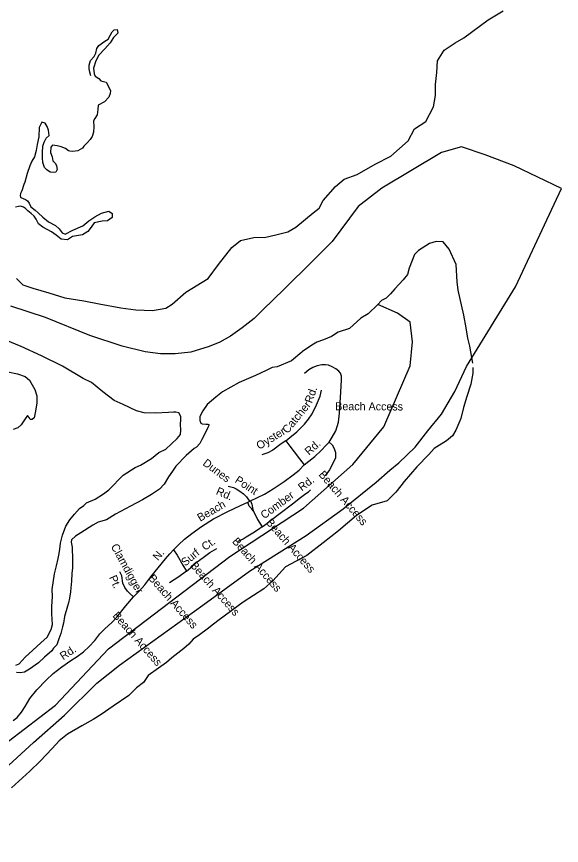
# Model space of a CAD drawing. Extents: x 2290055 to 2389491, y 66597 to 237875.
# Drawn here: x 2383000 to 2389472, y 194164 to 204004 of the extents above; entities that cross this region are included whole.
import ezdxf

# ---------------------------------------------------------------- set-up
doc = ezdxf.new("R2010")
doc.units = 0
for name, color, linetype in [('Exist Boundary Political CountyLine', 7, 'Continuous'), ('Exist Hydrographic Creek Single Shore', 7, 'Continuous'), ('Exist Hydrographic Island Shore', 7, 'Continuous'), ('Exist Hydrographic Ocean Shore', 7, 'Continuous'), ('Exist Road Non-System Type 51', 7, 'Continuous'), ('Exist Road Non-System Type 51 Label', 7, 'Continuous')]:
    doc.layers.add(name, color=color, linetype=linetype)

msp = doc.modelspace()

# ---------------------------------------------------------------- linework, layer by layer
at = {"layer": 'Exist Boundary Political CountyLine'}
for points in [[(2389471.5, 201964.4), (2388911.8, 202231), (2388565.3, 202364.3), (2388285.4, 202457.7), (2388045.6, 202391), (2387339.9, 201969), (2387055.6, 201748.3), (2386747, 201332.1), (2386675.8, 201261.2), (2386510.2, 201096.6), (2386179.1, 200769.3), (2385924.7, 200523.1), (2385822.8, 200419), (2385681.1, 200309.3), (2385540.9, 200211.7), (2385415.7, 200140.7), (2385287.7, 200087.6), (2385068.3, 200020.9), (2384884.9, 200001.6), (2384710.9, 200000.7), (2384527.8, 200025.4), (2384255.1, 200090.7), (2383871.9, 200217.5), (2383343.2, 200430.6), (2382931.6, 200566.4)], [(2381935.4, 194038.8), (2382395.1, 194578.8), (2382808.2, 195025.4), (2383201.4, 195385.3), (2383567.9, 195711.9), (2383954.3, 196091.9), (2384220.9, 196305.2), (2385213.7, 197018.4), (2385766.7, 197418.4), (2386439.7, 197845), (2386879.5, 198158.3), (2387272.6, 198478.2), (2387432.5, 198618.2), (2387539.2, 198704.9), (2387732.4, 198891.5), (2387885.6, 199084.8), (2388045.6, 199284.8), (2388205.5, 199551.4), (2388345.4, 199851.4), (2388924, 200797.3), (2389471.5, 201964.4)]]:
    msp.add_lwpolyline(points, dxfattribs=at)
at = {"layer": 'Exist Hydrographic Creek Single Shore'}
for points in [[(2382997.4, 200893), (2383075.3, 200820.9), (2383192, 200780.2), (2383381.7, 200723.5), (2383571.3, 200666.8), (2383798.3, 200630.8), (2383980.8, 200594.7), (2384237.6, 200547.6), (2384416.6, 200521.3), (2384613, 200513.7), (2384772.3, 200542.7), (2384848.2, 200588.7), (2385009.2, 200733), (2385273.7, 200895.8), (2385398.6, 201061.9), (2385556.5, 201264.1), (2385661, 201345.7), (2385816.1, 201381.4), (2385962.3, 201383.8), (2386078.9, 201413), (2386223.5, 201449.4), (2386317.2, 201503.1), (2386521.8, 201672.4), (2386592.6, 201730.4), (2386641.6, 201819.8), (2386787, 201985.6), (2386890.7, 202074.8), (2387045.5, 202128.1), (2387261.1, 202251.4), (2387446.4, 202347.8), (2387651.7, 202528.9), (2387728, 202671.3), (2387860.4, 202758.2), (2387952.9, 202931.6), (2387976.5, 203066.1), (2387977.3, 203198.8), (2387991, 203338.9), (2387998.2, 203480), (2388078.6, 203606.6), (2388209, 203692.6), (2388313.8, 203752.6), (2388601.5, 203964.2), (2388779.1, 204073.7)], [(2383882.2, 203302.1), (2383869.3, 203343.9), (2383862.5, 203384.8), (2383861.9, 203427.2), (2383878.7, 203482.2), (2383921, 203530.6), (2383940, 203568.9), (2383952.5, 203627.3), (2383977.6, 203662.2), (2384047.5, 203713.4), (2384088.5, 203737.2), (2384116, 203787.8), (2384137.1, 203823.9), (2384158.4, 203845), (2384195.9, 203849.7), (2384204.3, 203808.8), (2384153.1, 203755.7), (2384110, 203693.2), (2384047.3, 203621), (2383976.5, 203545.9), (2383940, 203479.9), (2383915.4, 203390.7), (2383921, 203324.1), (2383933.1, 203295.1), (2383978.6, 203269), (2383999.5, 203243.2), (2384062.4, 203225.6), (2384091, 203174.6), (2384114.7, 203123.1), (2384111.3, 203090.4), (2384095.1, 203047.7), (2384044, 202990.8), (2383970.6, 202953.5), (2383966.1, 202901), (2383957.5, 202839.4), (2383931.4, 202793.8), (2383914.2, 202765.3), (2383915.8, 202696.1), (2383915, 202630.7), (2383896.2, 202582.3), (2383872.2, 202546.5), (2383837.1, 202504.5), (2383797.9, 202463.9), (2383781.7, 202442), (2383726.6, 202410.6), (2383669.6, 202404.3), (2383630.8, 202404.7), (2383615.8, 202411), (2383581.6, 202436.5), (2383529.3, 202458.2), (2383483, 202469.9), (2383426.2, 202479), (2383408.3, 202452.9), (2383403.2, 202391.7), (2383421.5, 202337.6), (2383431.9, 202292.6), (2383461.2, 202260.9), (2383474.8, 202233.2), (2383481.5, 202189.2), (2383464.3, 202156.5), (2383435.8, 202153.7), (2383397.5, 202158.8), (2383361.2, 202183.9), (2383330.4, 202214.1), (2383313, 202270.1), (2383307.2, 202326.7), (2383307.7, 202392.1), (2383310.5, 202465.6), (2383328.2, 202513), (2383352.8, 202561.7), (2383388.2, 202593.8), (2383380.2, 202655.4), (2383362.2, 202700.3), (2383339.8, 202738.7), (2383298, 202752.6), (2383268.3, 202686), (2383262.5, 202576.6), (2383245.5, 202483.9), (2383232.2, 202413.8), (2383212.1, 202338.7), (2383181.3, 202288.1), (2383158.2, 202231.3), (2383125.6, 202143), (2383097.1, 202037.4), (2383087.4, 202012.4), (2383061.2, 201937.2), (2383047.2, 201904.8), (2383042.9, 201881.9), (2383045, 201861.4), (2383049.1, 201855.1), (2383105.1, 201832.1), (2383129.5, 201816.7), (2383148.5, 201788.1), (2383171.1, 201746.6), (2383221.9, 201707), (2383257.4, 201672.7), (2383310.7, 201624), (2383378, 201568.1), (2383463.5, 201523.4), (2383507.6, 201485.1)], [(2383507.6, 201485.1), (2383542.4, 201438.4), (2383575.4, 201420), (2383668.5, 201468.1), (2383787.7, 201518.3), (2383857.6, 201579.9), (2383930.6, 201628.8), (2384008.5, 201668.8), (2384096.3, 201692.4), (2384135.4, 201666.4), (2384134.4, 201620.7), (2384080.9, 201581.1), (2384017.5, 201576.1), (2383922.4, 201556.5), (2383887.5, 201503.6), (2383847.3, 201451.5), (2383782.6, 201413.9), (2383666.1, 201394.4), (2383606, 201353.6), (2383529.9, 201360.4), (2383471.3, 201409), (2383414.1, 201448.4), (2383312.6, 201502.8), (2383259.5, 201544.3), (2383233, 201598.2), (2383207.8, 201633.7), (2383174.8, 201665.5), (2383134.2, 201696.3), (2383106.1, 201727.2), (2383082.9, 201743.5), (2383046, 201751.7), (2383022.4, 201749.9), (2382986.5, 201740.2)], [(2388419.6, 199887.8), (2388383.1, 200090.1), (2388359.5, 200185.8), (2388341.7, 200310.1), (2388312.6, 200460), (2388245.1, 200756.8), (2388233.4, 200856.4), (2388219.7, 201062.5), (2388137.7, 201244.2), (2388066.3, 201328.2), (2387981.8, 201334.2), (2387904.1, 201308.7), (2387775.5, 201226.4), (2387727.8, 201178.8), (2387662.8, 201016.1), (2387642.7, 200944.2), (2387592.2, 200878.4), (2387493.6, 200772.4), (2387440.1, 200711.6), (2387388.6, 200661.5), (2387335.9, 200632.9), (2387290.2, 200586.8), (2387177, 200475.4), (2387089.8, 200423.2), (2386954.7, 200301), (2386820.4, 200258.1), (2386739.2, 200205.6), (2386645.3, 200168.5), (2386564.5, 200137.7), (2386508.5, 200102.4), (2386397.8, 200027.8)], [(2384928.8, 199298.9), (2384892.1, 199309.7), (2384865, 199308.1), (2384804.9, 199302.5), (2384649.7, 199296.5), (2384516.4, 199299.6), (2384423.5, 199324.3), (2384265, 199397), (2384159.2, 199447.7), (2384022.7, 199548.1), (2383889.6, 199660.2), (2383792.2, 199709.2), (2383544.5, 199853.8), (2383297.2, 199977.3), (2383054.8, 200085.6), (2382872.5, 200162.6)], [(2386397.8, 200027.8), (2386386.3, 200020.1), (2386264.9, 199918.5), (2386095.7, 199846.8), (2386034.4, 199836.8), (2385964.5, 199800.8), (2385837.2, 199742.7), (2385643, 199659), (2385444.1, 199550.8), (2385368.2, 199486.2), (2385264.5, 199398), (2385210.9, 199322.4), (2385176.9, 199258.2), (2385175.7, 199208.8), (2385188, 199175.6), (2385206.2, 199168.5), (2385246.2, 199166.1), (2385273.1, 199164.5), (2385286, 199155.6), (2385271.4, 199125.5), (2385228, 199034.4), (2385199.3, 198984), (2385176.1, 198936.1), (2385135.3, 198891.9), (2385109.2, 198877.4), (2385013.7, 198792.5), (2384892.1, 198668.6), (2384852.9, 198607.3), (2384806.2, 198539.8), (2384754.9, 198452.9), (2384696.1, 198393.7), (2384603.6, 198331.5), (2384496.7, 198267.9), (2384352.6, 198191.8), (2384176.3, 198096.2), (2384068.8, 198029.1), (2383970.6, 198000), (2383906.4, 197967.4), (2383763.5, 197876.5), (2383700.3, 197836), (2383653, 197794), (2383649.1, 197763.5), (2383661, 197704.5), (2383665.3, 197555.5), (2383662.6, 197458.2), (2383655.4, 197391.9), (2383653.2, 197303.4), (2383644.6, 197222.9), (2383639.8, 197176), (2383627.9, 197099), (2383616.7, 197043.7), (2383606.2, 197005.4), (2383569.3, 196883), (2383556.8, 196802.6), (2383543.5, 196757.7), (2383525.4, 196679.5), (2383502.2, 196618.4), (2383477.4, 196545.3), (2383439.7, 196504.1), (2383419.2, 196472.6), (2383332.3, 196398.6), (2383260.1, 196332.1), (2383151.8, 196258.4), (2383092.6, 196221), (2383041.9, 196213.1), (2382998.4, 196215.5)], [(2382894.7, 199788.6), (2383010.9, 199761.7), (2383102.2, 199733), (2383154.1, 199686.1), (2383218, 199577.6), (2383240.6, 199499.9), (2383238.8, 199417.4), (2383224.4, 199320.6), (2383210, 199241.1), (2383186.5, 199219.9), (2383160.2, 199221.5), (2383147.7, 199245.6), (2383128.8, 199267.9), (2383101.8, 199226.9), (2383055, 199158.5), (2383015, 199122.4), (2382960.1, 199102)], [(2382992.5, 196304.7), (2383030, 196319.3), (2383102.6, 196400.4), (2383194.3, 196481.8), (2383288.8, 196568.9), (2383362.8, 196638.2), (2383412.4, 196726.2), (2383426, 196785.8), (2383419.8, 196915.6), (2383419, 196999.4), (2383425.6, 197121.2), (2383424.3, 197203.7), (2383452, 197387.6), (2383475.2, 197484), (2383495.5, 197569.7), (2383505.3, 197628.5), (2383514.3, 197681), (2383520.9, 197752.7), (2383544.3, 197846), (2383586.7, 197955.4), (2383632.2, 198030.1), (2383689, 198098.7), (2383746.5, 198164.2), (2383796.9, 198201.4), (2383829.5, 198231.9), (2383932.7, 198273.8), (2384031.7, 198338.8), (2384096.1, 198386.5), (2384267.5, 198559), (2384409.8, 198650.6), (2384470.5, 198679.8), (2384601.3, 198756.7), (2384691.5, 198828.7), (2384772.3, 198870.2), (2384840.4, 198933.4), (2384908.1, 198995.6), (2384947.5, 199040.8), (2384949.1, 199094.3), (2384945.8, 199165.2), (2384949.7, 199215.8), (2384949.5, 199257.1), (2384928.8, 199298.9)]]:
    msp.add_lwpolyline(points, dxfattribs=at)
at = {"layer": 'Exist Hydrographic Island Shore'}
msp.add_lwpolyline([(2378053.6, 189460), (2379171, 190959), (2379893.2, 191885.6), (2380874.3, 193078), (2381923.6, 194277.2), (2382714, 195258.3), (2383463.5, 195830.6), (2384090.3, 196498.4), (2385534.8, 197595.3), (2386406.9, 198167.7), (2386992.8, 198685.5), (2387360.8, 199135.2), (2387674.2, 199857.4), (2387701.4, 200143.6), (2387674.2, 200375.2), (2387524.3, 200484.3), (2387290.2, 200586.8)], dxfattribs=at)
at = {"layer": 'Exist Hydrographic Ocean Shore'}
msp.add_lwpolyline([(2388419.2, 199837.8), (2388418.6, 199770.7), (2388396.2, 199640.6), (2388349.1, 199493.1), (2388308.1, 199363.2), (2388278.5, 199231.6), (2388218.4, 199092.8), (2388178.5, 199025.9), (2388107.9, 198966.3), (2387961.5, 198876.7), (2387896.1, 198805.9), (2387754.8, 198660.8), (2387604.5, 198485.9), (2387562.3, 198431.9), (2387504, 198359.2), (2387400.1, 198255.6), (2387222.7, 198205.7), (2387035.5, 198081.9), (2386823.1, 197900.5), (2386640, 197754.6), (2386447.2, 197606.9), (2386192.5, 197470.7), (2386043, 197306.8), (2385937.4, 197208.5), (2385692, 197050.8), (2385405.5, 196841.6), (2385338.7, 196789.1), (2385263, 196733), (2385172.8, 196664.8), (2385096.5, 196612.7), (2385045.5, 196554.8), (2384987.4, 196502.2), (2384845.7, 196391.8), (2384782, 196337.1), (2384687, 196270.2), (2384564, 196180.3), (2384507, 196096.9), (2384424.6, 196033.3), (2384332.1, 195944.9), (2384148, 195816.7), (2384005, 195716.9), (2383907.8, 195659.2), (2383776.8, 195584.5), (2383603.7, 195483.2), (2383505.7, 195404.7), (2383421, 195314), (2383278.9, 195165.2), (2383156.3, 195044.7), (2382941.2, 194847.6)], dxfattribs=at)
at = {"layer": 'Exist Road Non-System Type 51'}
for points in [[(2386416.1, 198681.5), (2386470.6, 198724.2), (2386540.6, 198782.2), (2386619, 198852.1), (2386675.3, 198915.3), (2386712.8, 198952.8), (2386750.3, 199009.1), (2386791.2, 199085.9), (2386823.6, 199190), (2386835.6, 199294), (2386849.2, 199483.4), (2386856.1, 199615.7), (2386859.5, 199690.7), (2386859.5, 199733.4), (2386849.2, 199769.2), (2386827.1, 199796.5), (2386793, 199823.8), (2386748.7, 199844.9), (2386706.8, 199864.3), (2386669, 199870.1), (2386627.5, 199869.9), (2386571.2, 199856.2), (2386518.4, 199837.5), (2386470.6, 199810.2), (2386419.5, 199767.5)], [(2386196.3, 198966.9), (2386246.8, 199007), (2386328.8, 199073.3), (2386419.5, 199164.1), (2386468.4, 199223.4), (2386510.2, 199288), (2386560.8, 199396.2), (2386606.2, 199498.3), (2386623.6, 199569.8)], [(2386196.3, 198966.9), (2386143.9, 198930.3), (2386042.8, 198857), (2385985.2, 198825.6), (2385913.7, 198801.1)], [(2386196.3, 198966.9), (2386245.1, 198904.1), (2386295.7, 198836), (2386362, 198754), (2386416.1, 198681.5)], [(2386712.8, 198952.8), (2386750.3, 198918.7), (2386770.8, 198877.7), (2386787.8, 198830), (2386787.8, 198765.1), (2386757.1, 198696.9), (2386716.2, 198621.8), (2386665, 198550.2)], [(2384390, 197113.5), (2384461.7, 197185.2), (2384521.4, 197258.6), (2384594.7, 197352.4), (2384680, 197461.6), (2384766.9, 197565.7), (2384819.8, 197627.1), (2384865.8, 197674.9), (2384923.8, 197732.9), (2384993.7, 197799.4), (2385082.4, 197867.7), (2385195, 197949.6), (2385339.9, 198041.7), (2385508.8, 198130.4), (2385658.9, 198198.7), (2385745.8, 198237.9), (2385779.9, 198256.7), (2385943.7, 198335.2), (2386046, 198398.3), (2386177.3, 198483.6), (2386286.4, 198565.5), (2386354.7, 198620.1), (2386416.1, 198681.5)], [(2385513.1, 198428.7), (2385575.8, 198412.3), (2385608.4, 198396), (2385652, 198371.4), (2385695.6, 198338.7), (2385731, 198303.3), (2385767.7, 198249.9)], [(2385917.7, 197946.9), (2385971.2, 197986.8), (2386031.5, 198034.6), (2386129.4, 198109.8), (2386276.3, 198221.4), (2386370.8, 198293.2), (2386435.7, 198341), (2386466.4, 198363.8), (2386492.6, 198386.6)], [(2385810.7, 198137.1), (2385792.4, 198158.8), (2385764, 198190.7), (2385745.8, 198237.9)], [(2385779.9, 198256.7), (2385794.7, 198214.6), (2385800.4, 198172.5), (2385810, 198137.1)], [(2385810, 198137.1), (2385840.3, 198076.8), (2385861.9, 198032.3), (2385889.2, 197990.2), (2385917.7, 197946.9)], [(2385917.7, 197946.9), (2385872.1, 197913.9), (2385806.1, 197870.6), (2385725.3, 197822.8), (2385691.1, 197801.1), (2385629.6, 197773.8)], [(2385017.1, 197420.1), (2385088.8, 197479.3), (2385145.8, 197529.5), (2385217.5, 197583), (2385261.9, 197617.2), (2385296, 197641.1), (2385379.2, 197688.9)], [(2384865.8, 197674.9), (2384905.5, 197609.2), (2384973.8, 197489.6), (2385017.1, 197420.1)], [(2384390, 197113.5), (2384347.4, 197151.1), (2384318.4, 197181.8), (2384286, 197224.4), (2384263.8, 197277.3), (2384250.2, 197366.1), (2384224.6, 197410.4)], [(2385017.1, 197420.1), (2384926, 197351.8), (2384816.7, 197282.3)], [(2382959.2, 195647.1), (2383007, 195684.6), (2383058.1, 195747.8), (2383100.7, 195812.6), (2383157, 195909.8), (2383238.9, 196012.2), (2383349.7, 196126.5), (2383433.3, 196206.7), (2383537.3, 196285.2), (2383643.1, 196360.3), (2383718.1, 196408), (2383794.8, 196462.6), (2383861.4, 196524.1), (2383929.6, 196597.4), (2383987.6, 196675.9), (2384047.2, 196735.6), (2384132.5, 196810.7), (2384190.5, 196872.1), (2384299.6, 197008.6), (2384390, 197113.5)]]:
    msp.add_lwpolyline(points, dxfattribs=at)

# ---------------------------------------------------------------- texts
at = {"layer": 'Exist Road Non-System Type 51 Label'}
for s, rotation, p in [('Rd.', 70.37463, (2386507.3, 199407)), ('Catcher', 50.57794, (2386219.4, 199046.6)), ('Beach Access', 359.71257, (2386784.9, 199331.5)), ('Oyster', 31.33445, (2385883, 198859.3)), ('Rd.', 41.91075, (2386473.9, 198790.3)), ('Dunes', 323.24549, (2385203.1, 198686.1)), ('Beach Access', 310.75841, (2386581.8, 198563.2)), ('Point', 326.74235, (2385584.5, 198479.6)), ('Rd.', 37.14175, (2386388.1, 198365.7)), ('Rd.', 336.9247, (2385360.7, 198335.3)), ('Comber', 36.35294, (2385941.4, 198034.5)), ('Beach', 30.04543, (2385180.1, 198005.8)), ('Beach Access', 311.37415, (2385955, 197993.8)), ('Ct.', 35.02001, (2385238.3, 197658.7)), ('Beach Access', 311.37415, (2385554.5, 197769)), ('Clamdigger', 298.79518, (2384116.7, 197714.6)), ('Surf', 39.90311, (2385003.6, 197473.5)), ('N.', 49.39866, (2384679.4, 197538.5)), ('Beach Access', 311.37415, (2385056.8, 197483.6)), ('Pt.', 293.76871, (2384096.7, 197347.1)), ('Beach Access', 311.37415, (2384559.2, 197331.7)), ('Beach Access', 311.37415, (2384134.4, 196888.3)), ('Rd.', 33.65221, (2383554, 196360.8))]:
    msp.add_text(s, height=95, rotation=rotation, dxfattribs=at).set_placement(p)

doc.saveas('drawing.dxf')
